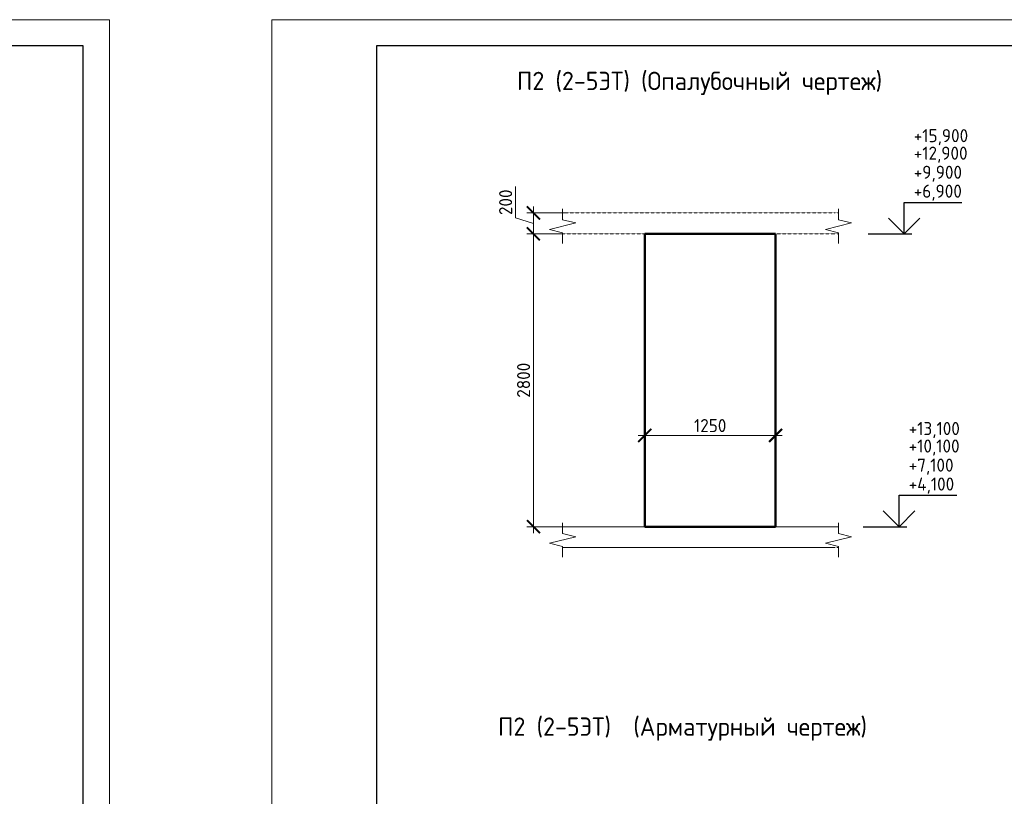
# Model space of a CAD drawing. Header units: millimetres. Extents: x 369815 to 1481759, y -423071 to -27917.
# Tile 223 of 380: x 542256 to 561076, y -183342 to -168492. Entities that reach past the tile are written whole.
import ezdxf

# ---------------------------------------------------------------- set-up
doc = ezdxf.new("R2010")
doc.units = ezdxf.units.MM
doc.linetypes.add('01 Штриховая _4 мм_', pattern=[6, 3.5, -2.5])
for name, color, linetype, lineweight in [('AF_Perekritie', 90, 'Continuous', 18), ('AF_Stena', 90, 'Continuous', 18), ('KR_Fundament', 253, 'Continuous', 18), ('РАЗМЕРЫ', 1, 'Continuous', 9), ('ТОНКИЕ', 7, 'Continuous', 9)]:
    doc.layers.add(name, color=color, linetype=linetype, lineweight=lineweight)
doc.layers.add('ТОЛСТЫЕ_ОСНОВНЫЕ', color=6, linetype='Continuous')
doc.styles.add('GOST-2.304_Type-B', font='GOST_Common.ttf')
doc.dimstyles.new('мой 25', dxfattribs={"dimscale": 100, "dimtxt": 2.5, "dimasz": 2.5, "dimexe": 1.25, "dimexo": 0.625, "dimtad": 1, "dimdec": 0, "dimlfac": 0.5, "dimtxsty": 'GOST-2.304_Type-B', "dimblk": 'ARCHTICK', "dimcen": 2.5, "dimdle": 1.25, "dimaunit": 1, "dimadec": 1, "dimazin": 2, "dimtfac": 1, "dimtdec": 0, "dimtmove": 1, "dimatfit": 3, "dimfxl": 6, "dimfxlon": 1, "dimtfill": 1, "dimlwd": -1, "dimlwe": -1, "dimarcsym": 0})

# ---------------------------------------------------------------- blocks, each defined once
blk = doc.blocks.new('*U78')
at = {"layer": 'ТОЛСТЫЕ_ОСНОВНЫЕ', "color": 6}
blk.add_lwpolyline([(20, 5), (415, 5), (415, 292), (20, 292)], close=True, dxfattribs=at)
at = {"layer": 'ТОНКИЕ'}
blk.add_lwpolyline([(0, 0), (420, 0), (420, 297), (0, 297)], close=True, dxfattribs=at)
blk = doc.blocks.new('_ArchTick')
at = {"color": 0, "linetype": 'ByBlock', "const_width": 0.15}
blk.add_lwpolyline([(-0.5, -0.5), (0.5, 0.5)], dxfattribs=at)
blk = doc.blocks.new('*D611')
at = {"layer": 'DEFPOINTS', "color": 0, "transparency": 16777216}
for p in [(554204, -174643), (556704, -174643), (556704, -176441)]:
    blk.add_point(p, dxfattribs=at)
at = {"layer": 'РАЗМЕРЫ', "color": 0, "linetype": 'Continuous', "transparency": 16777216}
for p, q in [((554204, -175841), (554204, -176566)), ((556704, -175841), (556704, -176566)), ((554079, -176441), (556829, -176441))]:
    blk.add_line(p, q, dxfattribs=at)
at = {"layer": 'РАЗМЕРЫ', "color": 0, "transparency": 16777216, "xscale": 250, "yscale": 250, "zscale": 250, "rotation": 180}
blk.add_blockref('_ArchTick', (554204, -176441), dxfattribs=at)
at = {"layer": 'РАЗМЕРЫ', "color": 0, "transparency": 16777216, "xscale": 250, "yscale": 250, "zscale": 250}
blk.add_blockref('_ArchTick', (556704, -176441), dxfattribs=at)
at = {"layer": 'РАЗМЕРЫ', "color": 0, "transparency": 16777216, "insert": (555454, -176253), "char_height": 250, "attachment_point": 5, "style": 'GOST-2.304_Type-B', "bg_fill": 3, "box_fill_scale": 1.1, "bg_fill_color": 256, "bg_fill_true_color": 13158600, "bg_fill_transparency": 0}
blk.add_mtext('1250', dxfattribs=at)
blk = doc.blocks.new('*D612')
at = {"layer": 'DEFPOINTS', "color": 0, "transparency": 16777216}
for p in [(552994, -172186), (552075, -172586), (552994, -172586)]:
    blk.add_point(p, dxfattribs=at)
at = {"layer": 'РАЗМЕРЫ', "color": 0, "linetype": 'Continuous', "transparency": 16777216}
for p, q in [((551731, -172283), (551731, -171683)), ((552675, -172186), (551950, -172186)), ((552075, -172061), (552075, -172711)), ((552075, -172386), (551731, -172283)), ((552675, -172586), (551950, -172586))]:
    blk.add_line(p, q, dxfattribs=at)
at = {"layer": 'РАЗМЕРЫ', "color": 0, "transparency": 16777216, "xscale": 250, "yscale": 250, "zscale": 250}
for p, rotation in [((552075, -172186), 90), ((552075, -172586), 270)]:
    blk.add_blockref('_ArchTick', p, dxfattribs=dict(at, rotation=rotation))
at = {"layer": 'РАЗМЕРЫ', "color": 0, "transparency": 16777216, "insert": (551544, -171983), "char_height": 250, "attachment_point": 5, "rotation": 90, "style": 'GOST-2.304_Type-B', "bg_fill": 3, "box_fill_scale": 1.1, "bg_fill_color": 256, "bg_fill_true_color": 13158600, "bg_fill_transparency": 0}
blk.add_mtext('200', dxfattribs=at)
blk = doc.blocks.new('*D613')
at = {"layer": 'DEFPOINTS', "color": 0, "transparency": 16777216}
for p in [(552994, -172586), (552075, -178186), (553552, -178186)]:
    blk.add_point(p, dxfattribs=at)
at = {"layer": 'РАЗМЕРЫ', "color": 0, "linetype": 'Continuous', "transparency": 16777216}
for p, q in [((552075, -172461), (552075, -178311)), ((552675, -172586), (551950, -172586)), ((552675, -178186), (551950, -178186))]:
    blk.add_line(p, q, dxfattribs=at)
at = {"layer": 'РАЗМЕРЫ', "color": 0, "transparency": 16777216, "xscale": 250, "yscale": 250, "zscale": 250}
for p, rotation in [((552075, -172586), 90), ((552075, -178186), 270)]:
    blk.add_blockref('_ArchTick', p, dxfattribs=dict(at, rotation=rotation))
at = {"layer": 'РАЗМЕРЫ', "color": 0, "transparency": 16777216, "insert": (551887, -175386), "char_height": 250, "attachment_point": 5, "rotation": 90, "style": 'GOST-2.304_Type-B', "bg_fill": 3, "box_fill_scale": 1.1, "bg_fill_color": 256, "bg_fill_true_color": 13158600, "bg_fill_transparency": 0}
blk.add_mtext('2800', dxfattribs=at)

msp = doc.modelspace()

# ---------------------------------------------------------------- linework, layer by layer
at = {"elevation": 3100}
for points in [[(559159.9, -171985.9), (560265.2, -171985.9)], [(559159.9, -172585.9), (559159.9, -171985.9)], [(559459.9, -172285.9), (559159.9, -172585.9), (558859.9, -172285.9)], [(558475.4, -172585.9), (559309.9, -172585.9)], [(559063.2, -177585.9), (560168.5, -177585.9)], [(559063.2, -178185.9), (559063.2, -177585.9)], [(559363.2, -177885.9), (559063.2, -178185.9), (558763.2, -177885.9)], [(558378.6, -178185.9), (559213.2, -178185.9)]]:
    msp.add_lwpolyline(points, dxfattribs=at)
at = {"layer": 'AF_Perekritie', "linetype": '01 Штриховая _4 мм_', "lineweight": 9}
for p, q in [((557824.2, -172185.9, 3100), (552633.3, -172185.9, 3100)), ((557824.3, -172185.9, 3100), (557905.6, -172185.9, 3100)), ((552633.3, -172585.9, 3100), (557824.2, -172585.9, 3100)), ((557905.6, -172585.9, 3100), (557824.3, -172585.9, 3100)), ((557824.3, -178185.9, 3100), (557905.6, -178185.9, 3100)), ((557905.6, -178585.9, 3100), (557824.3, -178585.9, 3100))]:
    msp.add_line(p, q, dxfattribs=at)
at = {"layer": 'AF_Stena', "lineweight": 50}
for p, q in [((556704.1, -172585.9, 3100), (554204.1, -172585.9, 3100)), ((554204.1, -172585.9, 3100), (554204.1, -178185.9, 3100)), ((556704.1, -178185.9, 3100), (556704.1, -172585.9, 3100)), ((554204.1, -178185.9, 3100), (556704.1, -178185.9, 3100))]:
    msp.add_line(p, q, dxfattribs=at)
at = {"layer": 'AF_Stena', "lineweight": 20, "elevation": 3100}
for points in [[(552633.3, -172260.9), (552633.3, -172110.9)], [(557905.6, -172260.9), (557905.6, -172110.9)], [(552883.3, -172378.4), (552383.3, -172503.4)], [(552633.3, -172260.9), (552633.3, -172315.9)], [(552633.3, -172315.9), (552883.3, -172378.4)], [(558155.6, -172378.4), (557655.6, -172503.4)], [(557905.6, -172260.9), (557905.6, -172315.9)], [(557905.6, -172315.9), (558155.6, -172378.4)], [(552383.3, -172503.4), (552633.3, -172565.9)], [(552633.3, -172565.9), (552633.3, -172620.9)], [(557655.6, -172503.4), (557905.6, -172565.9)], [(557905.6, -172565.9), (557905.6, -172620.9)], [(552633.3, -172620.9), (552633.3, -172770.9)], [(557905.6, -172620.9), (557905.6, -172770.9)], [(557905.6, -178260.9), (557905.6, -178110.9)], [(558155.6, -178378.4), (557655.6, -178503.4)], [(557905.6, -178260.9), (557905.6, -178315.9)], [(557905.6, -178315.9), (558155.6, -178378.4)], [(552383.3, -178503.4), (552633.3, -178565.9)], [(552633.3, -178565.9), (552633.3, -178620.9)], [(557655.6, -178503.4), (557905.6, -178565.9)], [(557905.6, -178565.9), (557905.6, -178620.9)], [(552633.3, -178620.9), (552633.3, -178770.9)], [(557905.6, -178620.9), (557905.6, -178770.9)]]:
    msp.add_lwpolyline(points, dxfattribs=at)
at = {"layer": 'KR_Fundament', "lineweight": 9}
for p, q in [((557905.6, -178185.9, 3100), (552633.3, -178185.9, 3100)), ((552633.3, -178585.9, 3100), (557824.2, -178585.9, 3100))]:
    msp.add_line(p, q, dxfattribs=at)

# ---------------------------------------------------------------- block references
at = {"xscale": 100, "yscale": 100, "zscale": 100}
for p in [(501971, -198191.8, 3100), (547077.8, -198191.8, 3100)]:
    msp.add_blockref('*U78', p, dxfattribs=at)

# ---------------------------------------------------------------- texts
at = {"style": 'GOST-2.304_Type-B'}
for s, p in [('+15,900', (559345.8, -170834.2, 3100)), ('+12,900', (559345.8, -171169, 3100)), ('+9,900', (559345.8, -171533.9, 3100)), ('+6,900', (559345.8, -171895.9, 3100)), ('+13,100', (559249.1, -176434.2, 3100)), ('+10,100', (559249.1, -176769, 3100)), ('+7,100', (559249.1, -177133.9, 3100)), ('+4,100', (559249.1, -177495.9, 3100))]:
    msp.add_text(s, height=250, dxfattribs=at).set_placement(p)
at = {"layer": 'РАЗМЕРЫ', "char_height": 350, "attachment_point": 5, "style": 'GOST-2.304_Type-B'}
for s, width, insert in [('П2 (2-5ЭТ) (Опалубочный чертеж)', 9816.088, (555251, -169710.1, 3100)), ('П2 (2-5ЭТ)  (Арматурный чертеж)', 10326.693, (554925.3, -182056.4, 3100))]:
    msp.add_mtext_dynamic_manual_height_columns(s, width=width, gutter_width=625, heights=[0], dxfattribs=dict(at, insert=insert))

# ---------------------------------------------------------------- next in the draw order: dimensions: what is measured, and where the dimension line sits
at = {"layer": 'РАЗМЕРЫ', "color": 146}
dim = msp.add_linear_dim(base=(552074.8, -172585.9, 3100), p1=(552993.8, -172185.9, 3100), p2=(552993.8, -172585.9, 3100), angle=90, dimstyle='мой 25', dxfattribs=at)
dim.commit()
dim.dimension.update_dxf_attribs({"geometry": '*D612', "text_midpoint": (551543.6, -172220.3, 3100)})
at = {"layer": 'РАЗМЕРЫ', "color": 146, "true_color": 0x006272}
dim = msp.add_linear_dim(base=(556704.1, -176440.6, 3100), p1=(554204.1, -174642.6, 3100), p2=(556704.1, -174642.6, 3100), dimstyle='мой 25', dxfattribs=at)
dim.commit()
dim.dimension.update_dxf_attribs({"geometry": '*D611', "text_midpoint": (555454.1, -176253.1, 3100)})

# ---------------------------------------------------------------- next in the draw order: dimensions: what is measured, and where the dimension line sits
at = {"layer": 'РАЗМЕРЫ', "color": 146}
dim = msp.add_linear_dim(base=(552074.8, -178185.9, 3100), p1=(552993.8, -172585.9, 3100), p2=(553552.5, -178185.9, 3100), angle=90, dimstyle='мой 25', dxfattribs=at)
dim.commit()
dim.dimension.update_dxf_attribs({"geometry": '*D613', "text_midpoint": (551887.3, -175385.9, 3100)})

# ---------------------------------------------------------------- next in the draw order: linework, layer by layer
at = {"layer": 'AF_Stena', "lineweight": 20, "elevation": 3100}
for points in [[(552633.3, -178260.9), (552633.3, -178110.9)], [(552883.3, -178378.4), (552383.3, -178503.4)], [(552633.3, -178260.9), (552633.3, -178315.9)], [(552633.3, -178315.9), (552883.3, -178378.4)]]:
    msp.add_lwpolyline(points, dxfattribs=at)
at = {"layer": 'KR_Fundament', "lineweight": 9}
msp.add_line((557824.2, -178185.9, 3100), (552633.3, -178185.9, 3100), dxfattribs=at)

doc.saveas('drawing.dxf')
